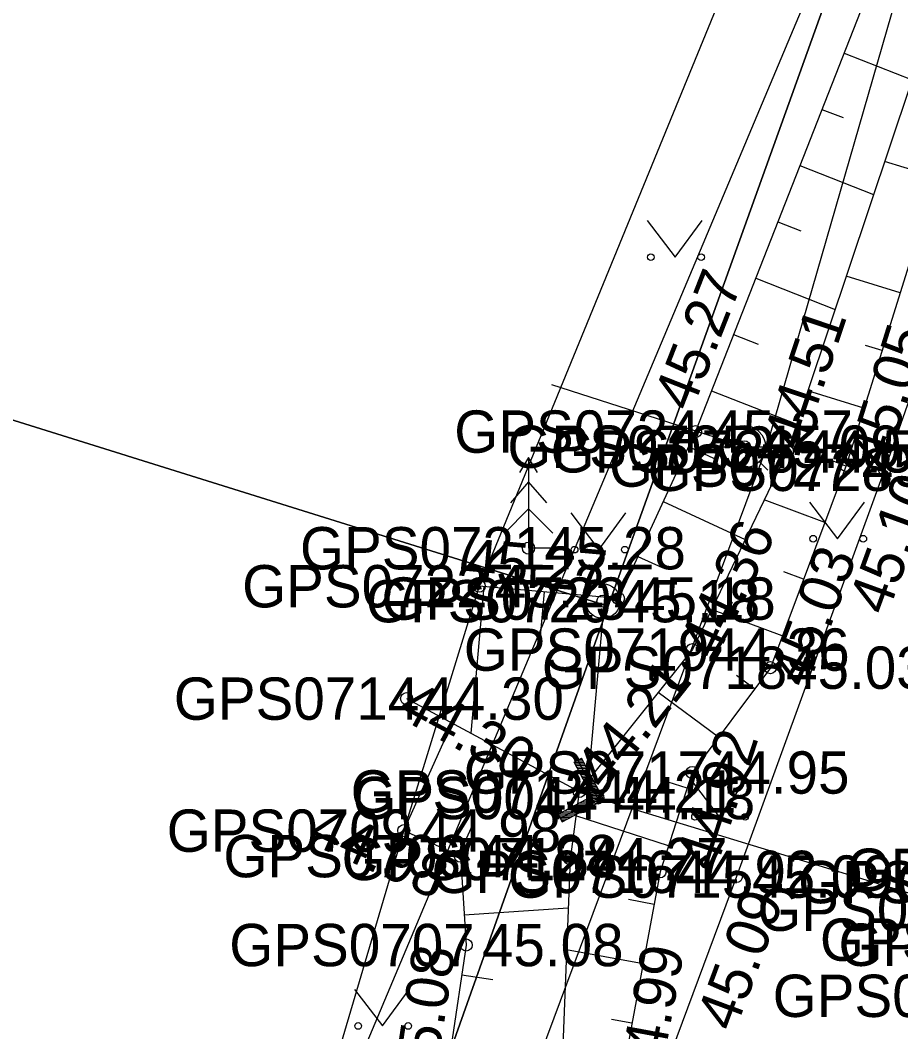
# Model space of a CAD drawing. Extents: x 551623 to 559850, y 6561220 to 6567135.
# Drawn here: x 557118.06 to 557132.62, y 6565636.85 to 6565653.58 of the extents above; entities that cross this region are included whole.
import ezdxf

# ---------------------------------------------------------------- set-up
doc = ezdxf.new("R2010")
doc.units = 0
for name, color, linetype in [('HALJASTUS', 7, 'Continuous'), ('KORGUS-EH2000', 7, 'Continuous'), ('KTRASS', 7, 'Continuous'), ('MOOTKORG-EH2000', 7, 'Continuous'), ('MOOTMPUNKT', 7, 'Continuous'), ('MOOTNR', 7, 'Continuous'), ('MOOTPIIR', 7, 'Continuous'), ('PIIR', 7, 'Continuous'), ('PIIRIMLEITUD', 7, 'Continuous'), ('PUU', 7, 'Continuous'), ('RELJEEF', 7, 'Continuous'), ('TEE', 7, 'Continuous'), ('TRUUP', 7, 'Continuous'), ('VKAEV', 7, 'Continuous'), ('VTRASS', 7, 'Continuous')]:
    doc.layers.add(name, color=color, linetype=linetype)

msp = doc.modelspace()

# ---------------------------------------------------------------- linework, layer by layer
at = {"layer": 'HALJASTUS'}
for p, q in [((557128.424, 6565650.272), (557128.887, 6565649.665)), ((557128.887, 6565649.665), (557129.333, 6565650.272)), ((557131.107, 6565645.615), (557131.571, 6565645.008)), ((557131.571, 6565645.008), (557132.016, 6565645.615)), ((557127.161, 6565645.434), (557127.625, 6565644.827)), ((557127.625, 6565644.827), (557128.07, 6565645.434)), ((557129.153, 6565641.012), (557129.616, 6565640.406)), ((557129.616, 6565640.406), (557130.062, 6565641.012)), ((557123.581, 6565637.554), (557124.045, 6565636.948)), ((557124.045, 6565636.948), (557124.49, 6565637.554))]:
    msp.add_line(p, q, dxfattribs=at)
for centre in [(557128.486, 6565649.665), (557129.315, 6565649.665), (557131.17, 6565645.008), (557131.998, 6565645.008), (557127.224, 6565644.827), (557128.053, 6565644.827), (557129.215, 6565640.406), (557130.044, 6565640.406), (557123.643, 6565636.948), (557124.472, 6565636.948)]:
    msp.add_circle(centre, 0.055, dxfattribs=at)
at = {"layer": 'KORGUS-EH2000'}
for centre in [(557129.223, 6565646.78), (557130.746, 6565646.453), (557131.713, 6565646.218), (557132.351, 6565646.148), (557125.645, 6565644.222), (557129.171, 6565643.174), (557130.461, 6565642.875), (557124.445, 6565642.363), (557127.3, 6565640.827), (557124.398, 6565640.179), (557128.637, 6565639.497), (557129.9, 6565639.419), (557125.431, 6565638.287)]:
    msp.add_circle(centre, 0.1, dxfattribs=at)
at = {"layer": 'KTRASS'}
msp.add_lwpolyline([(557026.803, 6565375.144), (557032.863, 6565383.722), (557042.439, 6565408.103), (557054.708, 6565437.366), (557065.159, 6565467.183), (557074.882, 6565496.793), (557085.218, 6565523.93), (557095.541, 6565553.264), (557105.806, 6565584.058), (557113.235, 6565607.969), (557122.948, 6565634.671), (557136.565, 6565667.041), (557148.593, 6565662.181)], dxfattribs=at)
at = {"layer": 'MOOTMPUNKT'}
for centre in [(557129.223, 6565646.78), (557130.031, 6565646.53), (557130.746, 6565646.453), (557131.713, 6565646.218), (557132.351, 6565646.148), (557126.462, 6565644.851), (557125.645, 6565644.222), (557127.692, 6565643.975), (557127.948, 6565644.018), (557129.171, 6565643.174), (557130.461, 6565642.875), (557124.445, 6565642.363), (557129.168, 6565641.141), (557127.3, 6565640.827), (557127.608, 6565640.719), (557124.398, 6565640.179), (557125.334, 6565639.758), (557127.15, 6565639.71), (557128.637, 6565639.497), (557129.9, 6565639.419), (557125.431, 6565638.287)]:
    msp.add_circle(centre, 0.1, dxfattribs=at)
at = {"layer": 'MOOTPIIR'}
msp.add_lwpolyline([(557139.744, 6565680.935), (557134.119, 6565666.153), (557132.379, 6565660.644), (557125.645, 6565644.222), (557124.398, 6565640.179), (557120.444, 6565626.791), (557116.396, 6565618.485), (557110.204, 6565599.022), (557106.621, 6565589.829), (557104.252, 6565584.831), (557099.902, 6565572.968), (557091.714, 6565547.834), (557091.204, 6565546.398), (557089.975, 6565543.016), (557089.03, 6565541.834), (557085.345, 6565527.333)], dxfattribs=at)
at = {"layer": 'PIIR'}
for points in [[(557143.03, 6565692.36), (557157.5, 6565654.27), (557142.14, 6565653.78), (557122.77, 6565599.28), (557106.21, 6565552.32), (557093.58, 6565515.97), (557085.1, 6565492.2), (557086.02, 6565487.88), (557073.92, 6565497.32), (557076.42, 6565497.95), (557098, 6565559.71), (557096.67, 6565561.36), (557100.66, 6565572.69), (557102.77, 6565573.26), (557114.53, 6565606.57), (557127.78, 6565643.89), (557142.97, 6565686.18)], [(557055.54, 6565690.39), (557142.97, 6565686.18), (557127.78, 6565643.89), (557048.49, 6565668.68)], [(557048.49, 6565668.68), (557127.78, 6565643.89), (557114.53, 6565606.57), (557036.55, 6565631.87)]]:
    msp.add_lwpolyline(points, close=True, dxfattribs=at)
at = {"layer": 'PIIRIMLEITUD'}
msp.add_circle((557127.692, 6565643.975), 0.285, dxfattribs=at)
at = {"layer": 'PUU'}
for p, q in [((557126.462, 6565646.351), (557126.312, 6565646.101)), ((557126.612, 6565646.101), (557126.462, 6565646.351)), ((557126.462, 6565646.351), (557126.462, 6565644.851)), ((557126.462, 6565645.951), (557126.162, 6565645.601)), ((557126.762, 6565645.601), (557126.462, 6565645.951)), ((557126.462, 6565645.501), (557126.062, 6565645.101)), ((557126.862, 6565645.101), (557126.462, 6565645.501)), ((557126.822, 6565644.851), (557126.462, 6565644.851))]:
    msp.add_line(p, q, dxfattribs=at)
at = {"layer": 'RELJEEF'}
for p, q in [((557131.68, 6565653.041), (557132.804, 6565652.6)), ((557131.315, 6565652.11), (557131.666, 6565651.973)), ((557133.204, 6565650.983), (557132.351, 6565651.25)), ((557130.95, 6565651.18), (557132.168, 6565650.701)), ((557130.584, 6565650.249), (557130.964, 6565650.1)), ((557132.607, 6565649.074), (557131.717, 6565649.353)), ((557130.219, 6565649.318), (557131.532, 6565648.802)), ((557129.854, 6565648.387), (557130.262, 6565648.227)), ((557132.308, 6565648.12), (557132.035, 6565648.205)), ((557129.488, 6565647.456), (557130.897, 6565646.903)), ((557132.009, 6565647.166), (557131.082, 6565647.456)), ((557129.108, 6565646.531), (557129.52, 6565646.342)), ((557131.71, 6565646.211), (557131.432, 6565646.316)), ((557128.689, 6565645.623), (557130.047, 6565644.997)), ((557131.36, 6565645.275), (557130.36, 6565645.649)), ((557128.27, 6565644.716), (557128.673, 6565644.53)), ((557131.009, 6565644.338), (557130.684, 6565644.46)), ((557125.725, 6565644.215), (557125.51, 6565641.79)), ((557126.721, 6565644.127), (557126.645, 6565643.271)), ((557127.717, 6565644.038), (557127.449, 6565641.014)), ((557130.659, 6565643.402), (557129.49, 6565643.839)), ((557130.2, 6565642.524), (557129.903, 6565642.745)), ((557129.602, 6565641.723), (557128.606, 6565642.465)), ((557124.398, 6565640.179), (557125.197, 6565641.958)), ((557129.083, 6565640.88), (557128.668, 6565641.014)), ((557128.776, 6565639.928), (557127.246, 6565640.423)), ((557125.31, 6565639.769), (557125.541, 6565640.283)), ((557128.537, 6565638.96), (557128.115, 6565639.038)), ((557125.398, 6565638.787), (557127.118, 6565638.9)), ((557128.355, 6565637.976), (557127.091, 6565638.21)), ((557125.358, 6565637.793), (557125.87, 6565637.717)), ((557128.173, 6565636.993), (557127.836, 6565637.055))]:
    msp.add_line(p, q, dxfattribs=at)
for points in [[(557134.622, 6565660.48), (557134.499, 6565660.224), (557129.223, 6565646.78), (557127.948, 6565644.018), (557125.645, 6565644.222)], [(557136.406, 6565660.379), (557136.055, 6565660.097), (557131.713, 6565646.218), (557130.461, 6565642.875), (557129.168, 6565641.141), (557128.637, 6565639.497), (557127.995, 6565636.032), (557124.19, 6565626.311)], [(557135.153, 6565659.62), (557130.746, 6565646.453), (557129.171, 6565643.174), (557127.3, 6565640.827)], [(557124.445, 6565642.363), (557127.3, 6565640.827), (557127.15, 6565639.71), (557127.018, 6565636.344), (557123.797, 6565626.987)], [(557124.398, 6565640.179), (557125.334, 6565639.758), (557125.431, 6565638.287), (557124.934, 6565634.954), (557122.397, 6565626.813), (557122.509, 6565626.284)]]:
    msp.add_lwpolyline(points, dxfattribs=at)
at = {"layer": 'TEE'}
msp.add_lwpolyline([(557143.358, 6565678.174), (557138.558, 6565664.435), (557136.96, 6565659.233), (557132.351, 6565646.148), (557129.9, 6565639.419), (557125.021, 6565626.31), (557121.502, 6565616.551), (557117.747, 6565605.465), (557114.535, 6565597.096), (557113.397, 6565596.47), (557110.079, 6565587.319), (557110.691, 6565586.826), (557109.779, 6565583.198), (557104.291, 6565567.464), (557095.848, 6565544.395), (557094.385, 6565540.223), (557089.288, 6565525.984)], dxfattribs=at)
at = {"layer": 'TRUUP'}
for p, q in [((557127.214, 6565641.31), (557127.339, 6565641.377)), ((557127.253, 6565641.331), (557127.362, 6565641.334)), ((557127.608, 6565640.719), (557127.276, 6565641.344)), ((557127.302, 6565641.357), (557127.349, 6565641.358)), ((557127.705, 6565640.69), (557127.339, 6565641.377)), ((557127.512, 6565640.749), (557127.214, 6565641.31)), ((557127.216, 6565641.306), (557127.376, 6565641.309)), ((557127.229, 6565641.281), (557127.389, 6565641.284)), ((557127.242, 6565641.256), (557127.402, 6565641.26)), ((557127.256, 6565641.231), (557127.415, 6565641.235)), ((557127.269, 6565641.207), (557127.428, 6565641.21)), ((557127.282, 6565641.182), (557127.441, 6565641.185)), ((557127.295, 6565641.157), (557127.454, 6565641.161)), ((557127.308, 6565641.133), (557127.468, 6565641.136)), ((557127.321, 6565641.108), (557127.481, 6565641.111)), ((557127.334, 6565641.083), (557127.494, 6565641.087)), ((557127.348, 6565641.058), (557127.507, 6565641.062)), ((557127.361, 6565641.034), (557127.52, 6565641.037)), ((557127.374, 6565641.009), (557127.533, 6565641.012)), ((557127.387, 6565640.984), (557127.546, 6565640.988)), ((557127.4, 6565640.959), (557127.56, 6565640.963)), ((557127.413, 6565640.935), (557127.573, 6565640.938)), ((557127.426, 6565640.91), (557127.586, 6565640.914)), ((557127.44, 6565640.885), (557127.599, 6565640.889)), ((557127.453, 6565640.861), (557127.612, 6565640.864)), ((557127.466, 6565640.836), (557127.625, 6565640.839)), ((557127.479, 6565640.811), (557127.638, 6565640.815)), ((557126.951, 6565640.45), (557127.512, 6565640.749)), ((557126.984, 6565640.388), (557127.608, 6565640.719)), ((557127.017, 6565640.325), (557127.705, 6565640.69)), ((557127.341, 6565640.658), (557127.657, 6565640.665)), ((557127.39, 6565640.684), (557127.704, 6565640.691)), ((557127.439, 6565640.71), (557127.691, 6565640.716)), ((557127.488, 6565640.736), (557127.678, 6565640.74)), ((557127.492, 6565640.786), (557127.651, 6565640.79)), ((557127.505, 6565640.762), (557127.665, 6565640.765)), ((557127.608, 6565640.719), (557135.271, 6565638.376)), ((557126.998, 6565640.476), (557127.314, 6565640.482)), ((557127.047, 6565640.502), (557127.363, 6565640.509)), ((557127.096, 6565640.528), (557127.412, 6565640.535)), ((557127.145, 6565640.554), (557127.461, 6565640.561)), ((557127.194, 6565640.58), (557127.51, 6565640.587)), ((557127.243, 6565640.606), (557127.559, 6565640.613)), ((557127.292, 6565640.632), (557127.608, 6565640.639)), ((557126.951, 6565640.45), (557127.265, 6565640.456)), ((557126.951, 6565640.45), (557127.017, 6565640.325)), ((557126.964, 6565640.425), (557127.216, 6565640.43)), ((557126.977, 6565640.4), (557127.167, 6565640.404)), ((557126.99, 6565640.375), (557127.118, 6565640.378)), ((557127.004, 6565640.351), (557127.069, 6565640.352))]:
    msp.add_line(p, q, dxfattribs=at)
at = {"layer": 'VKAEV'}
for p, q in [((557129.681, 6565646.53), (557130.381, 6565646.53)), ((557129.783, 6565646.283), (557129.644, 6565646.143)), ((557130.278, 6565646.283), (557130.418, 6565646.143))]:
    msp.add_line(p, q, dxfattribs=at)
msp.add_circle((557130.031, 6565646.53), 0.35, dxfattribs=at)
at = {"layer": 'VTRASS'}
for points in [[(557145.322, 6565689.495), (557134.032, 6565659.135), (557130.382, 6565646.475), (557120.112, 6565618.925), (557118.572, 6565614.685), (557109.512, 6565589.115), (557108.482, 6565586.205), (557104.61, 6565573.91), (557101.828, 6565566.771), (557100.892, 6565564.715), (557100.207, 6565563.094), (557095.302, 6565548.745), (557082.162, 6565511.115), (557077.662, 6565498.385), (557074.832, 6565487.185), (557073.992, 6565486.035), (557070.902, 6565479.045), (557049.552, 6565418.835), (557036.81, 6565383.508), (557036.652, 6565383.055), (557029.612, 6565366.205)], [(557130.382, 6565646.475), (557130.031, 6565646.53), (557126.848, 6565647.553)]]:
    msp.add_lwpolyline(points, dxfattribs=at)

# ---------------------------------------------------------------- texts
at = {"layer": 'KORGUS-EH2000'}
for s, rotation, p in [(' 45.27', 68.5726, (557129.06, 6565646.844)), (' 44.51', 71.4963, (557130.905, 6565646.205)), (' 45.05', 72.628, (557132.309, 6565645.927)), (' 45.10', 69.9895, (557132.302, 6565643.472)), (' 44.36', 64.336, (557129.435, 6565642.743)), (' 45.27', 354.9328, (557125.135, 6565644.343)), (' 45.03', 69.4744, (557130.983, 6565642.27)), (' 44.21', 51.4427, (557127.563, 6565640.615)), (' 44.30', 331.7093, (557124.028, 6565642.199)), (' 44.92', 72.0895, (557129.469, 6565639.228)), (' 44.98', 335.812, (557122.548, 6565640.097)), (' 45.09', 69.5864, (557129.78, 6565636.586)), (' 45.08', 81.5129, (557124.866, 6565635.649)), (' 44.99', 79.5065, (557128.565, 6565635.651))]:
    msp.add_text(s, height=0.7, rotation=rotation, dxfattribs=at).set_placement(p)
at = {"layer": 'MOOTKORG-EH2000'}
for s, p in [(' 45.27', (557129.223, 6565646.43)), (' 45.09', (557130.031, 6565646.18)), (' 44.51', (557130.746, 6565646.103)), (' 45.05', (557131.713, 6565645.868)), (' 45.28', (557126.462, 6565644.501)), (' 45.27', (557125.645, 6565643.872)), (' 45.18', (557127.692, 6565643.625)), (' 45.18', (557127.948, 6565643.668)), (' 44.36', (557129.171, 6565642.824)), (' 45.03', (557130.461, 6565642.525)), (' 44.30', (557124.445, 6565642.013)), (' 44.95', (557129.168, 6565640.791)), (' 44.21', (557127.3, 6565640.477)), (' 44.18', (557127.608, 6565640.369)), (' 44.98', (557124.398, 6565639.829)), (' 44.98', (557125.334, 6565639.408)), (' 44.27', (557127.15, 6565639.36)), (' 44.92', (557128.637, 6565639.147)), (' 45.09', (557129.9, 6565639.069)), (' 45.08', (557125.431, 6565637.937))]:
    msp.add_text(s, height=0.7, dxfattribs=at).set_placement(p)
at = {"layer": 'MOOTNR'}
for s, p in [('GPS0724 ', (557125.233, 6565646.43)), ('GPS0725 ', (557126.111, 6565646.18)), ('GPS0726 ', (557126.826, 6565646.103)), ('GPS0727 ', (557127.793, 6565645.868)), ('GPS0728 ', (557128.431, 6565645.798)), ('GPS0721 ', (557122.682, 6565644.501)), ('GPS0722 ', (557121.725, 6565643.872)), ('GPS0720 ', (557123.772, 6565643.625)), ('GPS0723 ', (557124.028, 6565643.668)), ('GPS0719 ', (557125.391, 6565642.824)), ('GPS0718 ', (557126.682, 6565642.525)), ('GPS0714 ', (557120.595, 6565642.013)), ('GPS0717 ', (557125.388, 6565640.791)), ('GPS0713 ', (557123.52, 6565640.477)), ('GPS0044 ', (557123.549, 6565640.369)), ('GPS0709 ', (557120.478, 6565639.829)), ('GPS0708 ', (557121.415, 6565639.408)), ('GPS0712 ', (557123.37, 6565639.36)), ('GPS0716 ', (557124.857, 6565639.147)), ('GPS0025 ', (557131.725, 6565639.182)), ('GPS0715 ', (557126.12, 6565639.069)), ('GPS0026 ', (557130.92, 6565638.978)), ('GPS0027 ', (557132.535, 6565638.964)), ('GPS0043 ', (557130.246, 6565638.521)), ('GPS0707 ', (557121.512, 6565637.937)), ('GPS0034 ', (557131.281, 6565638.026)), ('GPS0033 ', (557131.588, 6565637.941)), ('GPS0040 ', (557130.5, 6565637.097))]:
    msp.add_text(s, height=0.7, dxfattribs=at).set_placement(p)

doc.saveas('drawing.dxf')
